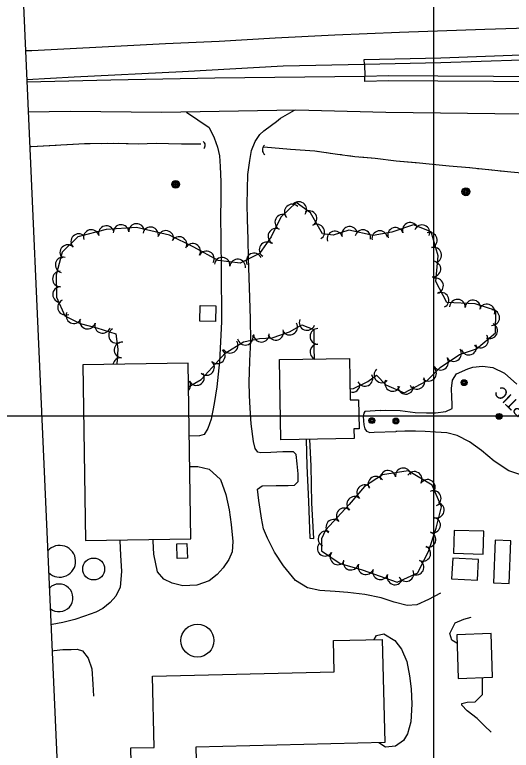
# Model space of a CAD drawing. Extents: x 353423 to 364002, y 127000 to 201942.
# Drawn here: x 358785.2 to 359039.7, y 158328.5 to 158705.6 of the extents above; entities that cross this region are included whole.
import ezdxf

# ---------------------------------------------------------------- set-up
doc = ezdxf.new("R2010")
doc.units = 0
for name, color, linetype in [('E_DTM_SlopeBottom', 7, 'Continuous'), ('E_DTM_SlopeTop', 7, 'Continuous'), ('E_FEN_Generic', 7, 'Continuous'), ('E_LAND_BrushLine', 7, 'Continuous'), ('E_LAND_TreeLine', 7, 'Continuous'), ('E_MISCPROP', 7, 'Continuous'), ('E_RDWY_Gravel', 7, 'Continuous'), ('E_STRUCT_WingWall', 7, 'Continuous'), ('E_UTL_ETransformer', 7, 'Continuous'), ('E_WTR_FlowLine', 7, 'Continuous')]:
    doc.layers.add(name, color=color, linetype=linetype)

msp = doc.modelspace()

# ---------------------------------------------------------------- linework, layer by layer
at = {"layer": 'E_DTM_SlopeBottom'}
for centre, radius, start, end in [((358880.57, 158638.72), 2.31, 310.8172, 57.0567), ((358915.17, 158636.36), 2.99, 129.0636, 235.3031)]:
    msp.add_arc(centre, radius, start, end, dxfattribs=at)
at = {"layer": 'E_DTM_SlopeTop'}
for points in [[(359315.94, 158706.69), (359264.69, 158705.27), (359211.14, 158703.76), (359142.02, 158701.69), (359096.46, 158700.28), (359026.11, 158698.08), (358982.46, 158696.53), (358949.33, 158695.12), (358918.7, 158693.57), (358889.96, 158691.98), (358862.5, 158690.75), (358830.13, 158689.02), (358794.08, 158687.16), (358790.78, 158687.05)], [(358964.43, 158680.21), (358964.38, 158682.71), (359003.57, 158683.61), (359044.86, 158685.02), (359081.83, 158686.25), (359101.37, 158687.04), (359117.51, 158687.36), (359135.77, 158687.96), (359154.38, 158688.54), (359177.45, 158689.37), (359195.57, 158690.01), (359212.55, 158690.18), (359230.66, 158690.88), (359252.59, 158691.81), (359272.09, 158692.14), (359297.6, 158692.58), (359321.86, 158693.32), (359343.29, 158693.77), (359362.39, 158694.26), (359375.7, 158694.5)], [(358964.43, 158680.21), (359003.64, 158681.11), (359044.94, 158682.52), (359081.92, 158683.75), (359101.44, 158684.54), (359117.58, 158684.86), (359135.85, 158685.46), (359154.47, 158686.05), (359177.54, 158686.87), (359195.62, 158687.51), (359212.61, 158687.68), (359230.76, 158688.38), (359252.66, 158689.31), (359272.13, 158689.64), (359297.65, 158690.08), (359321.92, 158690.82), (359343.34, 158691.27), (359362.44, 158691.76), (359375.74, 158692)], [(358791.43, 158672.34), (358815.67, 158673.86), (358871.16, 158676.55), (358922.81, 158679.5), (358964.43, 158680.21)], [(359376.47, 158676.57), (359308.2, 158674.99), (359237.92, 158673.24), (359214.23, 158672.4), (359195, 158672.6), (359152.33, 158672.92), (359108.49, 158673.31), (359067.94, 158673.77), (359030.63, 158673.9), (359002.05, 158674.08), (358976.81, 158674.23), (358964.7, 158673.98)], [(358964.71, 158673.88), (358887.79, 158673.12), (358834.57, 158672.13), (358791.48, 158671.12)], [(359376.53, 158674.07), (359308.26, 158672.49), (359238, 158670.75), (359214.26, 158669.9), (359194.98, 158670.1), (359152.31, 158670.42), (359108.47, 158670.81), (359067.92, 158671.27), (359030.62, 158671.4), (359002.03, 158671.58), (358976.83, 158671.73), (358964.75, 158671.48), (358964.7, 158673.98)], [(359411.29, 158655.13), (359369.93, 158655.73), (359253.54, 158654.46), (359154.97, 158653.29), (359045.33, 158654.65), (358975.37, 158655.43), (358929.33, 158656.73), (358860.61, 158655.49), (358813.61, 158656.07), (358792.16, 158655.73)]]:
    msp.add_lwpolyline(points, dxfattribs=at)
at = {"layer": 'E_FEN_Generic'}
for points in [[(358957.13, 158513.84), (358958.88, 158514.02), (358966.16, 158517.55), (358970.64, 158520.85), (358975.43, 158515.82), (358984.89, 158511.67), (358996.46, 158517.98), (359003.32, 158524.77), (359013.14, 158531.39), (359021.83, 158534.23), (359031.63, 158542.6), (359031.88, 158554.05), (359021.17, 158557.31), (359006.72, 158558.08), (359001.04, 158568.76), (359002.31, 158581.97), (358998.65, 158594.24), (358989.67, 158597.85), (358978.59, 158594.12), (358968.89, 158592.36), (358956.39, 158595.08), (358948.41, 158592.61), (358943.01, 158593.3), (358936.78, 158604.02), (358929.48, 158609.3), (358921.59, 158601.83), (358916.59, 158591.78), (358910.71, 158583.12), (358900.85, 158578.24), (358889.54, 158579.56), (358877, 158586.4), (358864.52, 158592.63), (358847.67, 158596.6), (358832.07, 158595.57), (358817.52, 158591.72), (358809.63, 158583.83), (358806.54, 158572.3), (358806.64, 158560.77), (358810.96, 158551.18), (358818.77, 158547.35), (358827.28, 158545.04), (358837.05, 158542.04), (358838.17, 158534.1), (358837.51, 158526.42)], [(358874.26, 158514.91), (358880.81, 158518.55), (358886.36, 158524.8), (358893.18, 158532.12), (358902.52, 158537.96), (358910.68, 158539.67), (358917.22, 158539.99), (358926.13, 158543.02), (358932.37, 158546.66), (358938.53, 158544.27), (358938.48, 158534.65), (358938.72, 158529.07)], [(358944.51, 158441.36), (358942.42, 158436.93), (358942.51, 158430.76), (358952.03, 158424.3), (358963.36, 158420.99), (358981.19, 158414.69), (358991.89, 158419.44), (358997.5, 158430.96), (359001.21, 158442.38), (359003.97, 158453.26), (358999.1, 158464.34), (358986.93, 158471.77), (358973.75, 158469.62), (358964.47, 158463.65), (358956.63, 158454.57), (358944.51, 158441.36)]]:
    msp.add_lwpolyline(points, dxfattribs=at)
for centre, radius, start, end in [((358927.43, 158604.48), 3.99, 43.415, 223.3996), ((358930.83, 158605.74), 3.99, 324.1425, 144.1272), ((358922.6, 158599.18), 3.99, 63.5658, 243.5505), ((358936.06, 158601.11), 3.99, 300.1579, 120.1426), ((358987.95, 158595.07), 3.99, 18.6131, 198.5978), ((358824.49, 158591.4), 3.99, 14.8204, 194.8051), ((358832.21, 158593.44), 3.99, 14.8204, 194.8051), ((358839.76, 158593.98), 3.99, 3.7742, 183.7589), ((358847.72, 158594.51), 3.99, 3.7742, 183.7589), ((358854.88, 158592.76), 3.99, 346.7702, 166.7549), ((358919.05, 158592.04), 3.99, 63.5658, 243.5505), ((358940.06, 158594.21), 3.99, 300.1579, 120.1426), ((358956.91, 158593.06), 3.99, 17.2179, 197.2026), ((358963.65, 158591.36), 3.99, 347.7328, 167.7175), ((358980.39, 158592.52), 3.99, 18.6131, 198.5978), ((358993.96, 158593.87), 3.99, 338.1129, 158.0975), ((358818.06, 158589.31), 3.99, 44.975, 224.9597), ((358862.65, 158590.93), 3.99, 346.7702, 166.7549), ((358869.45, 158587.84), 3.99, 333.4536, 153.4383), ((358949.29, 158590.69), 3.99, 17.2179, 197.2026), ((358972.28, 158590.85), 3.99, 10.2938, 190.2785), ((358997.73, 158590.03), 3.99, 286.6182, 106.6029), ((358812.41, 158583.67), 3.99, 44.975, 224.9597), ((358876.51, 158584.29), 3.99, 331.3914, 151.3761), ((358914.58, 158585.1), 3.99, 55.8559, 235.8406), ((358883.52, 158580.46), 3.99, 331.3914, 151.3761), ((359000.01, 158582.38), 3.99, 286.6182, 106.6029), ((358810.06, 158577.37), 3.99, 75.033, 255.0176), ((358891.54, 158577.22), 3.99, 353.3678, 173.3525), ((358899.47, 158576.3), 3.99, 353.3678, 173.3525), ((358907.9, 158579.4), 3.99, 26.3166, 206.3013), ((358999.57, 158575.27), 3.99, 264.5192, 84.5039), ((358808.65, 158570.15), 3.99, 90.5095, 270.4942), ((359000.92, 158566.64), 3.99, 285.6298, 105.6145), ((358808.72, 158562.17), 3.99, 90.5095, 270.4942), ((359003.71, 158559.29), 3.99, 297.986, 117.9706), ((358811.26, 158555.61), 3.99, 114.2461, 294.2308), ((359012.1, 158555.7), 3.99, 356.962, 176.9467), ((359020.07, 158555.28), 3.99, 356.962, 176.9467), ((359027.25, 158553.28), 3.99, 343.0859, 163.0706), ((359029.71, 158550.32), 3.99, 268.762, 88.7467), ((358815.53, 158551.26), 3.99, 153.8405, 333.8252), ((358822.55, 158548.49), 3.99, 164.8488, 344.8334), ((358830.3, 158546.3), 3.99, 162.947, 342.9317), ((358926.15, 158545.48), 4.04, 210.2225, 30.2071), ((358935.1, 158547.87), 4.04, 158.8021, 338.7867), ((359028.67, 158543.55), 3.99, 244.071, 64.0557), ((358837.42, 158541.19), 3.99, 121.7958, 301.7804), ((358918.99, 158542.82), 4.04, 198.8125, 18.7971), ((358940.63, 158540.68), 4.04, 89.6739, 269.6586), ((358903.38, 158540.3), 4.04, 191.827, 11.8116), ((358911.64, 158541.83), 4.04, 182.7635, 2.7482), ((359023.97, 158538.8), 3.99, 220.5149, 40.4996), ((358840.23, 158533.69), 3.99, 85.1025, 265.0871), ((358895.67, 158536.17), 4.04, 212.0649, 32.0495), ((358940.68, 158532.71), 4.04, 92.5398, 244.1652), ((359017.97, 158535.16), 3.99, 198.1157, 18.1003), ((358889.03, 158530.77), 4.04, 227.0415, 47.0262), ((359010.14, 158531.88), 3.99, 213.9634, 33.948), ((358839.55, 158525.74), 3.99, 85.1025, 170.6445), ((358883.53, 158524.79), 4.04, 228.3872, 48.3719), ((359003.51, 158527.42), 3.99, 213.9634, 33.948), ((358973.43, 158520.95), 3.99, 133.5496, 313.5343), ((358997.35, 158521.8), 3.99, 224.7346, 44.7193), ((358878.38, 158519.62), 4.04, 209.0596, 29.0443), ((358964.74, 158519.18), 3.99, 205.8628, 25.8475), ((358871.32, 158515.7), 4.04, 317.3488, 29.0443), ((358958.2, 158516.05), 3.99, 254.8672, 6.0018), ((358978.9, 158516.57), 3.99, 156.3516, 336.3363), ((358991.36, 158517.58), 3.99, 208.6042, 28.5889), ((358985.62, 158515.05), 3.99, 178.4634, 358.4481), ((358976.54, 158467.98), 3.95, 9.2845, 189.2692), ((358984.34, 158469.26), 3.95, 9.2845, 189.2692), ((358990.06, 158467.43), 3.95, 328.5817, 148.5664), ((358970.32, 158464.95), 3.95, 32.7834, 212.7681), ((358996.81, 158463.32), 3.95, 328.5817, 148.5664), ((358964.55, 158460.58), 3.95, 49.1913, 229.1759), ((358999.81, 158457.58), 3.95, 293.7181, 113.7028), ((358959.38, 158454.6), 3.95, 49.1913, 229.1759), ((358954.04, 158448.69), 3.95, 47.4619, 227.4466), ((359001.4, 158451.56), 3.95, 255.7795, 75.7641), ((358948.7, 158442.87), 3.95, 47.4619, 227.4466), ((358999.46, 158443.9), 3.95, 255.7795, 75.7641), ((358944.7, 158436.9), 3.95, 64.8302, 244.8149), ((358997.12, 158436.5), 3.95, 252.0117, 71.9963), ((358944.32, 158432.03), 3.95, 145.8247, 325.8094), ((358994.44, 158429.4), 3.95, 244.0464, 64.031), ((358950.86, 158427.59), 3.95, 145.8247, 325.8094), ((358957.48, 158424.86), 3.95, 163.7304, 343.7151), ((358990.98, 158422.29), 3.95, 244.0464, 64.031), ((358965.16, 158422.55), 3.95, 160.5654, 340.5501), ((358972.61, 158419.92), 3.95, 160.5654, 340.5501), ((358980.06, 158417.29), 3.95, 160.5654, 340.5501), ((358985.81, 158419), 3.95, 203.9214, 23.9061)]:
    msp.add_arc(centre, radius, start, end, dxfattribs=at)
at = {"layer": 'E_LAND_BrushLine'}
for centre, radius in [((358867.73, 158618.67), 2.02), ((358867.72, 158618.67), 1.52), ((358867.76, 158618.66), 1.01), ((358867.75, 158618.67), 0.502), ((359016.47, 158614.87), 2.02), ((359016.46, 158614.88), 1.52), ((359016.5, 158614.87), 1.01), ((359016.49, 158614.88), 0.502)]:
    msp.add_circle(centre, radius, dxfattribs=at)
at = {"layer": 'E_LAND_TreeLine'}
for p, q in [((359000, 157500), (359000, 160500)), ((358500, 158500), (362500, 158500)), ((358500, 158500), (362500, 158500)), ((359000, 156000), (359000, 158500))]:
    msp.add_line(p, q, dxfattribs=at)
at = {"layer": 'E_MISCPROP'}
for points in [[(358964.42, 158680.21), (358964.7, 158673.98)], [(358873.2, 158655.72), (358884.82, 158647.83), (358887.49, 158642.54), (358889.12, 158637.78), (358890.13, 158633.21), (358890.5, 158627.75), (358890.85, 158619.87), (358890.84, 158609.86), (358890.7, 158603.26), (358891.13, 158575.78), (358891.19, 158548.21), (358890.26, 158527.8), (358888.76, 158514.9), (358887.5, 158506.32), (358885.98, 158498.23), (358884.28, 158493.43), (358882.29, 158490.45), (358879.88, 158489.71), (358874.73, 158489.48), (358874.67, 158489.48)], [(359003.45, 158409.04), (358997.36, 158405.7), (358991.39, 158403.05), (358986.32, 158402.64), (358979.63, 158404.48), (358973, 158406.63), (358964.74, 158408.38), (358956.01, 158409.34), (358949.47, 158409.94), (358941.65, 158410.43), (358935.24, 158411.69), (358929.16, 158415.47), (358923.04, 158423.01), (358918.39, 158430.06), (358914.76, 158437.23), (358912.78, 158442.05), (358911.7, 158447.56), (358910.95, 158452.18), (358910.27, 158456.59), (358909.6, 158462.35), (358912.09, 158464.01), (358919.24, 158464.24), (358925.44, 158464.32), (358928.66, 158464.49), (358930.46, 158466.3), (358930.54, 158470.26), (358929.98, 158475.43), (358929.46, 158480.08), (358928.11, 158481.57), (358922.65, 158481.58), (358916.42, 158481.13), (358911.42, 158480.9), (358909.92, 158481.35), (358908.41, 158483.27), (358907.54, 158486.74), (358906.43, 158495.91), (358905.96, 158503.93), (358905.61, 158510.38), (358905.35, 158517.37), (358905.49, 158522.43), (358905.74, 158528.11), (358906.17, 158538.45), (358906.11, 158549.76), (358905.75, 158560.46), (358905.48, 158570.85), (358905.12, 158580.83), (358904.84, 158590.36), (358904.55, 158600.79), (358904.35, 158608.27), (358904.52, 158616.22), (358904.66, 158623.77), (358905.79, 158630.93), (358906.54, 158635.96), (358908.44, 158640.69), (358910.78, 158644.17), (358912.87, 158646.11), (358916.85, 158649.01), (358919.37, 158650.93), (358921.53, 158652.54), (358928.56, 158656.71)], [(358934.58, 158487.87), (358934.99, 158474.28), (358935.84, 158456.04), (358936.41, 158437.31), (358938.5, 158437.14), (358937.57, 158455.18), (358937.17, 158474.3), (358936.51, 158487.9)], [(358874.92, 158473.99), (358879.16, 158473.91), (358884.84, 158472.6), (358890.77, 158467.26), (358893.49, 158459.64), (358895.07, 158451.79), (358896.24, 158444.3), (358897.02, 158435.58), (358896.71, 158430.22), (358894.9, 158426.37), (358892.05, 158421.95), (358889.05, 158418.55), (358884.91, 158415.39), (358878.52, 158413.21), (358871.38, 158412.78), (358865.86, 158414.11), (358861.65, 158416.26), (358858.47, 158419.89), (358856.55, 158428.96), (358856.21, 158435.66), (358856.19, 158436.54)], [(358839.08, 158436.26), (358839.1, 158435.94), (358839.39, 158428.48), (358839.9, 158420.08), (358839.24, 158412.03), (358837.01, 158407.49), (358834.23, 158404.21), (358830.38, 158401.13), (358826.8, 158399.27), (358820.96, 158397.22), (358815.98, 158395.57), (358809.83, 158393.95), (358804.41, 158392.9), (358803.82, 158392.8)], [(359011.89, 158383.39), (359009.29, 158384.98), (359008.15, 158388.37), (359010.9, 158393.79), (359015.47, 158395.61), (359019.13, 158396.71)], [(358969.53, 158385.2), (358970.6, 158387.3), (358974.35, 158388.15), (358980.03, 158384.79), (358983.51, 158380.3), (358986.13, 158373.96), (358987.64, 158366.69), (358988.38, 158359.99), (358988.68, 158352.11), (358988.28, 158343.13), (358986.61, 158336.83), (358984.56, 158333.5), (358980.34, 158330.61), (358975.23, 158330.12), (358971.86, 158332.33), (358971.82, 158332.4)], [(358804.42, 158379.42), (358805.41, 158379.64), (358809.85, 158380.07), (358814.18, 158380.2), (358817.22, 158380.3), (358819.98, 158379.41), (358822.86, 158375.77), (358824.72, 158370.29), (358825.34, 158362.42), (358825.58, 158356.28)], [(359029.42, 158337.76), (359025.92, 158340.99), (359022.19, 158344.71), (359017.1, 158348.74), (359014.41, 158351.64), (359014.45, 158352.5), (359017.08, 158353.16), (359021.16, 158353.39), (359024.95, 158357.14), (359024.9, 158360.02), (359024.91, 158363.57), (359024.92, 158365.76)]]:
    msp.add_lwpolyline(points, dxfattribs=at)
at = {"layer": 'E_RDWY_Gravel'}
msp.add_lwpolyline([(359576.17, 160018.15), (359573.9, 159604.19), (358778.97, 158953.31), (358811.96, 158209.24)], dxfattribs=at)
at = {"layer": 'E_STRUCT_WingWall'}
for points in [[(358792.95, 158638.03), (358793.61, 158638.04), (358821.11, 158639.57), (358835.97, 158639.77), (358848.45, 158639.44), (358857.74, 158639.69), (358864.12, 158639.52), (358870.68, 158639.4), (358872.97, 158639.35), (358880.62, 158639.39)], [(358792.95, 158638.03), (358793.61, 158638.04), (358806.56, 158638.76)], [(358812.36, 158639.08), (358815.27, 158639.25)], [(358821.07, 158639.57), (358821.11, 158639.57), (358823.98, 158639.61)], [(358829.79, 158639.68), (358832.69, 158639.72)], [(358838.5, 158639.7), (358848.45, 158639.44), (358857.74, 158639.69), (358864.12, 158639.52), (358870.68, 158639.4), (358872.97, 158639.35), (358880.62, 158639.39)], [(358912.93, 158637.82), (358926.59, 158636.75), (358939.11, 158635.77), (358949.4, 158634.34), (358959.55, 158633.02), (358970.03, 158632.1), (358980.72, 158630.69), (358990.92, 158629.87), (358999.34, 158629.06), (359007.84, 158628.21), (359018.29, 158627.31), (359029.52, 158626.08), (359039.41, 158625.05), (359048.64, 158624.19)], [(358912.93, 158637.82), (358926.59, 158636.75), (358939.11, 158635.77), (358941.09, 158635.49)], [(358944.95, 158634.96), (358946.88, 158634.69)], [(358950.74, 158634.17), (358952.68, 158633.92)], [(358956.54, 158633.42), (358958.47, 158633.16)], [(358962.35, 158632.78), (358970.03, 158632.1), (358980.72, 158630.69), (358990.45, 158629.91)], [(358990.45, 158629.91), (358990.92, 158629.87), (358999.34, 158629.06), (359007.84, 158628.21), (359018.29, 158627.31), (359018.56, 158627.28)], [(359022.44, 158626.85), (359024.37, 158626.64)], [(359028.25, 158626.22), (359029.52, 158626.08), (359030.18, 158626.01)], [(359034.06, 158625.61), (359035.99, 158625.4)]]:
    msp.add_lwpolyline(points, dxfattribs=at)
at = {"layer": 'E_UTL_ETransformer'}
for points in [[(358975.15, 158502.88), (358982.7, 158502.64), (358990.44, 158501.71), (358996.34, 158501.48), (359000.97, 158501.51), (359006.13, 158502.12), (359009.37, 158503.7), (359009.5, 158505.9), (359009.3, 158509.54), (359009.16, 158514.03), (359009.52, 158518.27), (359011.65, 158521.57), (359017.39, 158524.11), (359020.09, 158524.88), (359024.96, 158525.39), (359030.23, 158524.82), (359036.18, 158521.84), (359042.5, 158516.22)], [(358972.63, 158502.66), (358964.6, 158502.24), (358964.08, 158501.38), (358963.83, 158499.74), (358963.92, 158497.46), (358964.16, 158495.27), (358964.63, 158493.34), (358965.54, 158492.02), (358967.15, 158491.49), (358969.49, 158491.51), (358980.51, 158491.85)], [(358972.63, 158502.66), (358975.15, 158502.88)], [(359045.14, 158469.49), (359038.53, 158471.68), (359030.99, 158476.63), (359024.44, 158482.15), (359018.31, 158486.59), (359011.97, 158489.89), (359006.63, 158491.24), (359000.82, 158491.58), (358995.62, 158491.97), (358990.62, 158492.03), (358985.2, 158492.14), (358981.07, 158491.93), (358980.51, 158491.85)]]:
    msp.add_lwpolyline(points, dxfattribs=at)
for centre, radius in [((359015.53, 158516.97), 1.5), ((359015.53, 158516.97), 1.22), ((359015.55, 158516.97), 0.968), ((359015.55, 158516.94), 0.605), ((359033.48, 158499.68), 1.5), ((359033.48, 158499.68), 1.22), ((358968.27, 158497.5), 1.5), ((358968.27, 158497.51), 1.22), ((358968.28, 158497.5), 0.968), ((358968.29, 158497.47), 0.605), ((358980.61, 158497.3), 1.5), ((358980.61, 158497.31), 1.22), ((358980.63, 158497.3), 0.968), ((358980.64, 158497.27), 0.605), ((359033.49, 158499.67), 0.968), ((359033.5, 158499.65), 0.605)]:
    msp.add_circle(centre, radius, dxfattribs=at)
at = {"layer": 'E_WTR_FlowLine'}
for points in [[(358880.27, 158556.57), (358888.27, 158556.4), (358888.11, 158548.28), (358880.1, 158548.45)], [(358956.88, 158529.36), (358957.23, 158508.16), (358961.45, 158508.23), (358961.69, 158493.31), (358959.11, 158493.27), (358959.19, 158488.27), (358921.63, 158487.67), (358920.97, 158528.79)], [(358820.12, 158526.14), (358821.58, 158435.98), (358875.52, 158436.85), (358874.07, 158527)], [(359025.64, 158440.74), (359010.45, 158441.18), (359010.11, 158429.47), (359025.31, 158429.03)], [(358868.56, 158426.8), (358868.37, 158434.36), (358873.53, 158434.48), (358873.72, 158426.93)], [(359031.51, 158436.26), (359030.54, 158414.29), (359038.6, 158413.93), (359039.57, 158435.9)], [(359022.93, 158426.31), (359009.69, 158427), (359009.14, 158416.3), (359022.38, 158415.62)], [(359030.16, 158365.94), (359029.39, 158388.33), (359011.74, 158387.72), (359012.51, 158365.34)], [(358974.84, 158332.47), (358878.11, 158330.1), (358879.59, 158269.57), (358846.2, 158268.75), (358844.71, 158329.64), (358856.69, 158329.94), (358855.79, 158366.43), (358949, 158368.72), (358948.6, 158384.68), (358973.54, 158385.3)]]:
    msp.add_lwpolyline(points, close=True, dxfattribs=at)
for centre, radius in [((358825.71, 158421.4), 5.61), ((358878.88, 158384.68), 8.46)]:
    msp.add_circle(centre, radius, dxfattribs=at)
for centre, radius, start, end in [((358808.32, 158425.37), 8.14, 225.7268, 139.351), ((358807.98, 158406.62), 7.09, 230.3151, 134.7628)]:
    msp.add_arc(centre, radius, start, end, dxfattribs=at)

# ---------------------------------------------------------------- texts
at = {"layer": 'E_UTL_ETransformer'}
msp.add_text('SEPTIC', height=6, rotation=135.9645, dxfattribs=at).set_placement((359055.49, 158495.56))

doc.saveas('drawing.dxf')
